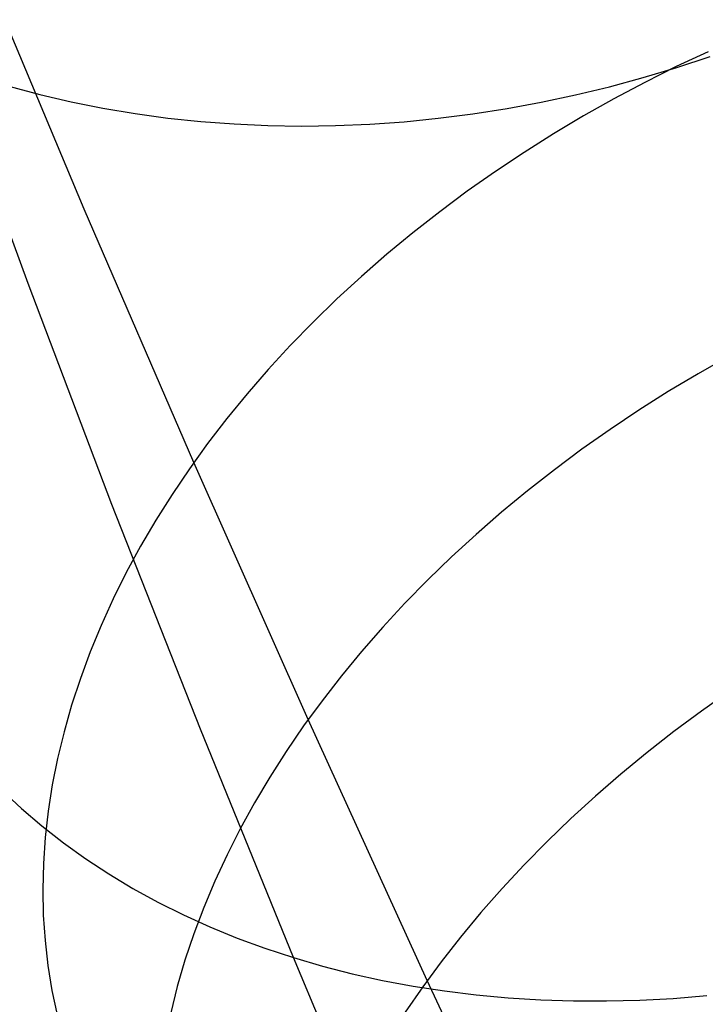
# Model space of a CAD drawing. Header units: millimetres. Extents: x 119 to 175.9, y -203.1 to -153.8.
# Tile 305 of 377: x 160.589 to 161.255, y -164.71 to -163.753. Entities that reach past the tile are written whole.
import ezdxf

# ---------------------------------------------------------------- set-up
doc = ezdxf.new("R2010")
doc.units = ezdxf.units.MM
doc.header["$MEASUREMENT"] = 0
doc.layers.add('Layer 01', color=5, linetype='Continuous', true_color=0x0000ff)

msp = doc.modelspace()

# ---------------------------------------------------------------- linework, layer by layer
at = {"layer": 'Layer 01'}
for p, q in [((160.65136, -163.93701, 26.09076), (160.54954, -163.69438, 25.81507)), ((161.25755, -163.78395, 26.52855), (161.22666, -163.79848, 26.52762)), ((161.22734, -163.79921, 23.60226), (161.25975, -163.78851, 23.60158)), ((160.59671, -164.00945, 24.06853), (160.51968, -163.79864, 23.79371)), ((161.19466, -163.80903, 23.60367), (161.22734, -163.79921, 23.60226)), ((161.22666, -163.79848, 26.52762), (161.19618, -163.81375, 26.52585)), ((161.16177, -163.81795, 23.60583), (161.19466, -163.80903, 23.60367)), ((160.57808, -163.81747, 23.76375), (160.60808, -163.82553, 23.74958)), ((161.12871, -163.82595, 23.60872), (161.16177, -163.81795, 23.60583)), ((161.19618, -163.81375, 26.52585), (161.16612, -163.82974, 26.52324)), ((160.60808, -163.82553, 23.74958), (160.63857, -163.83266, 23.73597)), ((161.0955, -163.83303, 23.61235), (161.12871, -163.82595, 23.60872)), ((161.16612, -163.82974, 26.52324), (161.13653, -163.84642, 26.5198)), ((160.63857, -163.83266, 23.73597), (160.66952, -163.83886, 23.72294)), ((160.66952, -163.83886, 23.72294), (160.70088, -163.84413, 23.71051)), ((161.02884, -163.84439, 23.62178), (161.0622, -163.83918, 23.6167)), ((161.0622, -163.83918, 23.6167), (161.0955, -163.83303, 23.61235)), ((160.70088, -163.84413, 23.71051), (160.73262, -163.84845, 23.69868)), ((160.73262, -163.84845, 23.69868), (160.76469, -163.85182, 23.68748)), ((160.96211, -163.85198, 23.63407), (160.99546, -163.84866, 23.62757)), ((160.99546, -163.84866, 23.62757), (161.02884, -163.84439, 23.62178)), ((161.13653, -163.84642, 26.5198), (161.10744, -163.86379, 26.51552)), ((160.76469, -163.85182, 23.68748), (160.79707, -163.85424, 23.67691)), ((160.79707, -163.85424, 23.67691), (160.82971, -163.8557, 23.667)), ((160.82971, -163.8557, 23.667), (160.86258, -163.85621, 23.65775)), ((160.86258, -163.85621, 23.65775), (160.89562, -163.85576, 23.64917)), ((160.89562, -163.85576, 23.64917), (160.92881, -163.85435, 23.64127)), ((160.92881, -163.85435, 23.64127), (160.96211, -163.85198, 23.63407)), ((161.10744, -163.86379, 26.51552), (161.07889, -163.8818, 26.51042)), ((161.07889, -163.8818, 26.51042), (161.05091, -163.90046, 26.50449)), ((161.05091, -163.90046, 26.50449), (161.02354, -163.91972, 26.49776)), ((161.02354, -163.91972, 26.49776), (160.9968, -163.93958, 26.49021)), ((160.75784, -164.18342, 26.36127), (160.65136, -163.93701, 26.09076)), ((160.9968, -163.93958, 26.49021), (160.97074, -163.96, 26.48187)), ((160.97074, -163.96, 26.48187), (160.94538, -163.98096, 26.47274)), ((160.94538, -163.98096, 26.47274), (160.92075, -164.00244, 26.46284)), ((160.92075, -164.00244, 26.46284), (160.89689, -164.02441, 26.45217)), ((160.67823, -164.22417, 24.339), (160.59671, -164.00945, 24.06853)), ((160.89689, -164.02441, 26.45217), (160.87382, -164.04684, 26.44075)), ((160.87382, -164.04684, 26.44075), (160.85156, -164.06971, 26.4286)), ((160.85156, -164.06971, 26.4286), (160.83016, -164.09298, 26.41572)), ((161.27743, -164.08032, 26.78897), (161.24789, -164.0971, 26.78563)), ((160.83016, -164.09298, 26.41572), (160.80962, -164.11664, 26.40214)), ((161.24789, -164.0971, 26.78563), (161.21884, -164.11455, 26.78144)), ((160.80962, -164.11664, 26.40214), (160.78998, -164.14065, 26.38786)), ((161.21884, -164.11455, 26.78144), (161.19031, -164.13263, 26.7764)), ((161.19031, -164.13263, 26.7764), (161.16236, -164.15133, 26.77053)), ((160.78998, -164.14065, 26.38786), (160.77126, -164.16498, 26.37291)), ((161.16236, -164.15133, 26.77053), (161.135, -164.17063, 26.76383)), ((160.77126, -164.16498, 26.37291), (160.75349, -164.1896, 26.35731)), ((161.135, -164.17063, 26.76383), (161.10828, -164.19051, 26.7563)), ((160.86895, -164.43353, 26.62649), (160.75784, -164.18342, 26.36127)), ((160.75349, -164.1896, 26.35731), (160.73668, -164.21449, 26.34107)), ((161.10828, -164.19051, 26.7563), (161.08221, -164.21093, 26.74796)), ((161.08221, -164.21093, 26.74796), (161.05685, -164.23188, 26.73882)), ((160.73668, -164.21449, 26.34107), (160.72085, -164.23962, 26.32421)), ((160.76421, -164.44271, 24.60498), (160.67823, -164.22417, 24.339)), ((161.05685, -164.23188, 26.73882), (161.03221, -164.25333, 26.72889)), ((160.72085, -164.23962, 26.32421), (160.70603, -164.26495, 26.30676)), ((161.03221, -164.25333, 26.72889), (161.00832, -164.27525, 26.71817)), ((160.70603, -164.26495, 26.30676), (160.69223, -164.29045, 26.28873)), ((161.00832, -164.27525, 26.71817), (160.98522, -164.29761, 26.70668)), ((160.69223, -164.29045, 26.28873), (160.67946, -164.31609, 26.27015)), ((160.98522, -164.29761, 26.70668), (160.96293, -164.3204, 26.69445)), ((160.67946, -164.31609, 26.27015), (160.66775, -164.34185, 26.25103)), ((160.96293, -164.3204, 26.69445), (160.94148, -164.34358, 26.68147)), ((160.66775, -164.34185, 26.25103), (160.65711, -164.36768, 26.23141)), ((160.94148, -164.34358, 26.68147), (160.9209, -164.36713, 26.66777)), ((160.65711, -164.36768, 26.23141), (160.64755, -164.39357, 26.2113)), ((160.9209, -164.36713, 26.66777), (160.9012, -164.39101, 26.65336)), ((160.64755, -164.39357, 26.2113), (160.63908, -164.41947, 26.19073)), ((160.9012, -164.39101, 26.65336), (160.88242, -164.4152, 26.63826)), ((161.2784, -164.40581, 27.03116), (161.25106, -164.42514, 27.02449)), ((160.63908, -164.41947, 26.19073), (160.63171, -164.44537, 26.16973)), ((160.88242, -164.4152, 26.63826), (160.86458, -164.43967, 26.62249)), ((160.98463, -164.68722, 26.88632), (160.86895, -164.43353, 26.62649)), ((161.25106, -164.42514, 27.02449), (161.22434, -164.44504, 27.01698)), ((160.85462, -164.66498, 24.86637), (160.76421, -164.44271, 24.60498)), ((160.86458, -164.43967, 26.62249), (160.84769, -164.46439, 26.60607)), ((160.63171, -164.44537, 26.16973), (160.62545, -164.47121, 26.14832)), ((161.22434, -164.44504, 27.01698), (161.19828, -164.46546, 27.00864)), ((160.62545, -164.47121, 26.14832), (160.62031, -164.49699, 26.12652)), ((160.84769, -164.46439, 26.60607), (160.83178, -164.48932, 26.58901)), ((161.19828, -164.46546, 27.00864), (161.17291, -164.48639, 26.99949)), ((160.83178, -164.48932, 26.58901), (160.81687, -164.51445, 26.57134)), ((161.17291, -164.48639, 26.99949), (161.14825, -164.50781, 26.98952)), ((160.62031, -164.49699, 26.12652), (160.6163, -164.52265, 26.10436)), ((160.5712, -164.50216, 25.10855), (160.59023, -164.51988, 25.08641)), ((161.14825, -164.50781, 26.98952), (161.12435, -164.52968, 26.97875)), ((160.81687, -164.51445, 26.57134), (160.80297, -164.53974, 26.55308)), ((160.59023, -164.51988, 25.08641), (160.61018, -164.5369, 25.06455)), ((160.6163, -164.52265, 26.10436), (160.61341, -164.54818, 26.08187)), ((160.61018, -164.5369, 25.06455), (160.63103, -164.55322, 25.04299)), ((161.12435, -164.52968, 26.97875), (161.10122, -164.55199, 26.9672)), ((160.61341, -164.54818, 26.08187), (160.61166, -164.57355, 26.05907)), ((160.80297, -164.53974, 26.55308), (160.7901, -164.56515, 26.53426)), ((160.63103, -164.55322, 25.04299), (160.65275, -164.5688, 25.02174)), ((161.10122, -164.55199, 26.9672), (161.07889, -164.5747, 26.95488)), ((160.7901, -164.56515, 26.53426), (160.77828, -164.59066, 26.51488)), ((160.61166, -164.57355, 26.05907), (160.61105, -164.59871, 26.036)), ((160.65275, -164.5688, 25.02174), (160.67532, -164.58363, 25.00085)), ((161.07889, -164.5747, 26.95488), (161.0574, -164.59778, 26.94181)), ((160.67532, -164.58363, 25.00085), (160.69871, -164.59768, 24.98033)), ((160.77828, -164.59066, 26.51488), (160.76753, -164.61624, 26.49499)), ((160.61105, -164.59871, 26.036), (160.61157, -164.62364, 26.01268)), ((160.69871, -164.59768, 24.98033), (160.72289, -164.61095, 24.9602)), ((161.0574, -164.59778, 26.94181), (161.03676, -164.62121, 26.92799)), ((160.72289, -164.61095, 24.9602), (160.74783, -164.62342, 24.9405)), ((160.61157, -164.62364, 26.01268), (160.61322, -164.64832, 25.98914)), ((160.74783, -164.62342, 24.9405), (160.77351, -164.63507, 24.92124)), ((160.76753, -164.61624, 26.49499), (160.75784, -164.64185, 26.47459)), ((161.03676, -164.62121, 26.92799), (161.01701, -164.64497, 26.91345)), ((160.75784, -164.64185, 26.47459), (160.74925, -164.66747, 26.45372)), ((160.77351, -164.63507, 24.92124), (160.79989, -164.64589, 24.90245)), ((160.61322, -164.64832, 25.98914), (160.61601, -164.67271, 25.96541)), ((160.79989, -164.64589, 24.90245), (160.82694, -164.65586, 24.88416)), ((161.01701, -164.64497, 26.91345), (160.99816, -164.66901, 26.8982)), ((160.82694, -164.65586, 24.88416), (160.85462, -164.66498, 24.86637)), ((160.61601, -164.67271, 25.96541), (160.61993, -164.69678, 25.94151)), ((160.74925, -164.66747, 26.45372), (160.74175, -164.69307, 26.4324)), ((160.94942, -164.89087, 25.12305), (160.85462, -164.66498, 24.86637)), ((160.85462, -164.66498, 24.86637), (160.88291, -164.67322, 24.84913)), ((160.99816, -164.66901, 26.8982), (160.98024, -164.69332, 26.88227)), ((160.88291, -164.67322, 24.84913), (160.91177, -164.68059, 24.83243)), ((160.91177, -164.68059, 24.83243), (160.94117, -164.68707, 24.81632)), ((160.94117, -164.68707, 24.81632), (160.97107, -164.69266, 24.8008)), ((161.10315, -164.94081, 27.13714), (160.98463, -164.68722, 26.88632)), ((160.61993, -164.69678, 25.94151), (160.62497, -164.7205, 25.91747)), ((160.74175, -164.69307, 26.4324), (160.73535, -164.71861, 26.41066)), ((160.98024, -164.69332, 26.88227), (160.96328, -164.71787, 26.86567)), ((160.97107, -164.69266, 24.8008), (161.00143, -164.69735, 24.78589)), ((161.00143, -164.69735, 24.78589), (161.03221, -164.70113, 24.77162)), ((161.03221, -164.70113, 24.77162), (161.06339, -164.70399, 24.75799)), ((161.06339, -164.70399, 24.75799), (161.09492, -164.70594, 24.74503)), ((161.09492, -164.70594, 24.74503), (161.12676, -164.70698, 24.73275)), ((161.12676, -164.70698, 24.73275), (161.15888, -164.70709, 24.72117)), ((161.15888, -164.70709, 24.72117), (161.19124, -164.70629, 24.71029)), ((161.19124, -164.70629, 24.71029), (161.22379, -164.70457, 24.70014)), ((161.22379, -164.70457, 24.70014), (161.25651, -164.70193, 24.69073))]:
    msp.add_line(p, q, dxfattribs=at)

doc.saveas('drawing.dxf')
